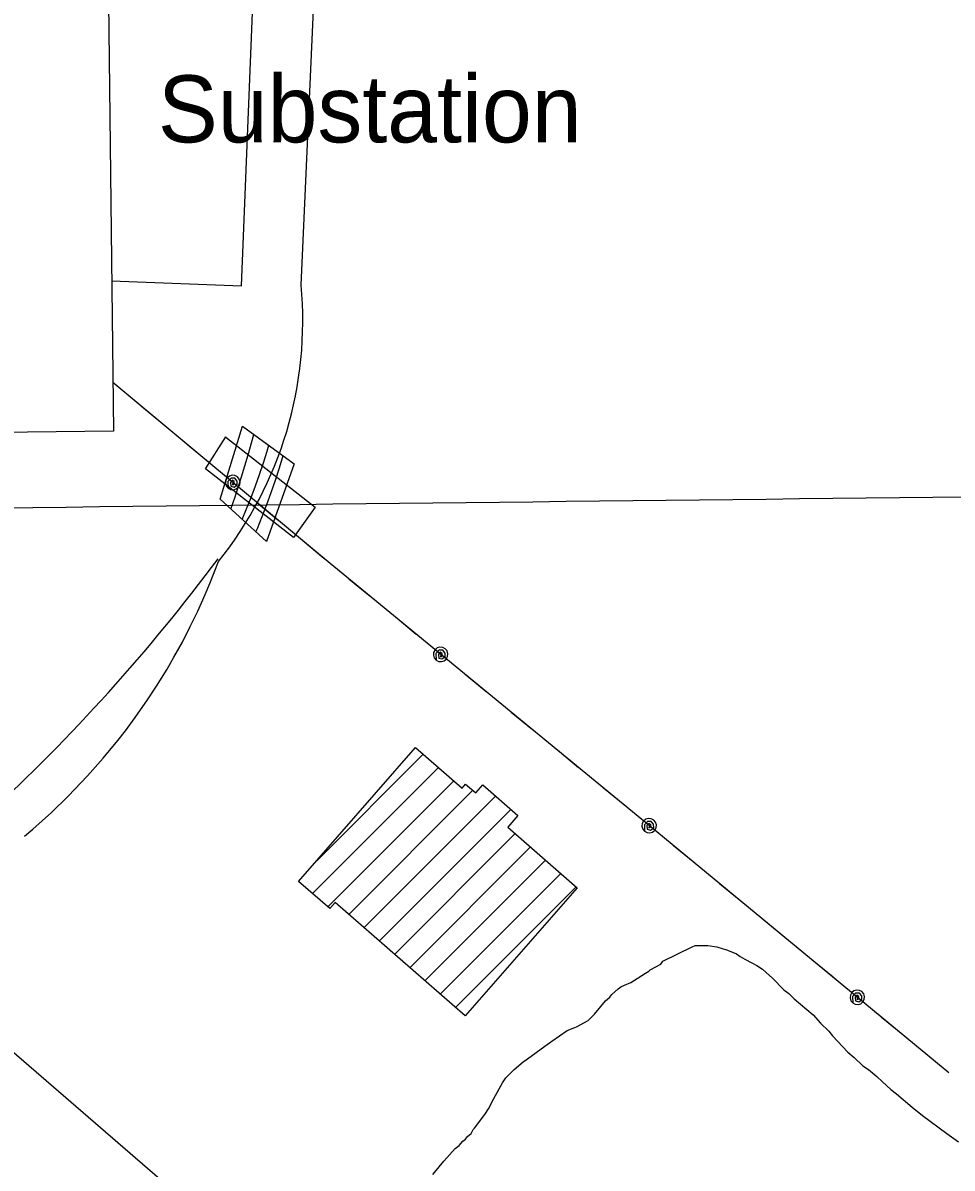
# Model space of a CAD drawing. Extents: x 3683402 to 3721514, y 487807 to 513565.
# Drawn here: x 3696746 to 3697896, y 504630 to 506048 of the extents above; entities that cross this region are included whole.
import ezdxf

# ---------------------------------------------------------------- set-up
doc = ezdxf.new("R2010")
doc.units = 0
for name, color, linetype in [('V-ANNO-SYMB', 7, 'Continuous'), ('V-BLDG-OTLN', 7, 'Continuous'), ('V-BRDG-OTLN', 7, 'Continuous'), ('V-GRID-MAJR', 7, 'Continuous'), ('V-RAIL-TRAK', 7, 'Continuous'), ('V-ROAD-CNTR', 7, 'Continuous'), ('V-SITE-OTLN', 7, 'Continuous'), ('V-SITE-OTLN-IDEN', 7, 'Continuous'), ('V-SITE-VEGE', 7, 'Continuous'), ('V-TOPO-SHOR', 7, 'Continuous'), ('V-UTIL-LINE', 7, 'Continuous')]:
    doc.layers.add(name, color=color, linetype=linetype)

msp = doc.modelspace()

# ---------------------------------------------------------------- linework, layer by layer
at = {"layer": 'V-ANNO-SYMB'}
msp.add_lwpolyline([(3687900.3, 511066.8), (3696792.8, 511170.1), (3696858.2, 505541.9), (3687965.7, 505438.5)], close=True, dxfattribs=at)
at = {"layer": 'V-BLDG-OTLN'}
for p, q in [((3697109.9, 505010.2), (3697241.8, 505142.1)), ((3697104.6, 504969.6), (3697260.7, 505125.6)), ((3697123.5, 504953.1), (3697279.5, 505109.2)), ((3697149.5, 504943.8), (3697303.1, 505097.4)), ((3697168.4, 504927.3), (3697331.4, 505090.3)), ((3697187.2, 504910.8), (3697350.3, 505073.8)), ((3697206.1, 504894.3), (3697355.6, 505043.8)), ((3697225, 504877.8), (3697374.5, 505027.3)), ((3697243.9, 504861.4), (3697393.3, 505010.8)), ((3697262.8, 504844.9), (3697412.2, 504994.3)), ((3697281.6, 504828.4), (3697431.1, 504977.9))]:
    msp.add_line(p, q, dxfattribs=at)
msp.add_lwpolyline([(3697087.5, 504984.6), (3697232.3, 505150.4), (3697289.8, 505100.2), (3697294.2, 505105.2), (3697306.7, 505094.2), (3697315.5, 505104.2), (3697359, 505066.2), (3697346.4, 505051.8), (3697432.2, 504976.8), (3697293.6, 504818), (3697132.6, 504958.5), (3697126, 504950.9)], close=True, dxfattribs=at)
at = {"layer": 'V-BRDG-OTLN'}
msp.add_lwpolyline([(3697018, 505548.4), (3697082.1, 505501.7), (3697047.6, 505405.5), (3696990.3, 505457.8)], close=True, dxfattribs=at)
for points in [[(3697003.5, 505445.7), (3697003.9, 505446.9), (3697007.6, 505457.3), (3697008, 505458.4), (3697016.8, 505485.5), (3697025.1, 505512.7), (3697032.3, 505537.8)], [(3697017.6, 505432.8), (3697023.1, 505446), (3697028.7, 505460.1), (3697034.1, 505474.3), (3697039.2, 505488.6), (3697044, 505502.9), (3697048.6, 505517.4), (3697050.8, 505524.7)], [(3697034.7, 505417.3), (3697036.5, 505421.5), (3697042.5, 505436.3), (3697048.2, 505451.3), (3697053.6, 505466.3), (3697058.8, 505481.4), (3697063.7, 505496.6), (3697068.3, 505511.9)]]:
    msp.add_lwpolyline(points, dxfattribs=at)
at = {"layer": 'V-GRID-MAJR'}
msp.add_spline([(3687515.9, 505342.9), (3692797.3, 505402.5), (3698078.7, 505462.8), (3703360, 505523.8), (3708641.3, 505585.7), (3713922.7, 505648.3), (3719204, 505711.6)], degree=3, dxfattribs=at)
at = {"layer": 'V-RAIL-TRAK'}
msp.add_lwpolyline([(3695859.4, 505530.3), (3700214.8, 501761.3)], dxfattribs=at)
at = {"layer": 'V-ROAD-CNTR'}
for points in [[(3697090.6, 505722.8), (3697350.6, 511526.5)], [(3696748.1, 505040.6), (3696758.5, 505049.3), (3696781.7, 505070.1), (3696802.2, 505090), (3696826.4, 505115.3), (3696845.8, 505137.2), (3696863.8, 505159.1), (3696873.1, 505171.1), (3696885.2, 505187.4), (3696900.5, 505209.4), (3696911.7, 505226.4), (3696924.7, 505247.5), (3696933.2, 505262.2), (3696943.6, 505281), (3696953.5, 505300.2), (3696962.6, 505319), (3696972, 505339.9), (3696977.7, 505353.5), (3696988.3, 505380.6)]]:
    msp.add_lwpolyline(points, dxfattribs=at)
for centre, radius, start, end in [((3696617.3, 505677.9), 475.4, 321.2947, 5.4162), ((3695145, 506757.4), 2298.3, 312.6365, 323.3078)]:
    msp.add_arc(centre, radius, start, end, dxfattribs=at)
at = {"layer": 'V-SITE-OTLN'}
for points in [[(3697016.9, 505721.9), (3697034, 506153), (3696880, 506159.2)], [(3696856.1, 505728.3), (3697016.9, 505721.9)]]:
    msp.add_lwpolyline(points, dxfattribs=at)
at = {"layer": 'V-SITE-VEGE'}
for points in [[(3697538.3, 504885.9), (3697574.6, 504903.8), (3697578.5, 504905.3), (3697594.2, 504905.2), (3697605.2, 504903.6), (3697613.1, 504901.2), (3697616.2, 504900.4), (3697629.6, 504894.8), (3697634.2, 504891.6), (3697639.7, 504888.5), (3697648.4, 504883.7), (3697654.6, 504880.5), (3697661.7, 504875.8), (3697666.4, 504871.8), (3697674.2, 504864.7), (3697688.3, 504850.4), (3697694.5, 504845.7), (3697700.8, 504839.4), (3697724.3, 504819.6), (3697733.6, 504809.3), (3697743.8, 504799), (3697748.5, 504793.5), (3697767.2, 504773), (3697775.1, 504766.6), (3697786, 504756.4), (3697793.1, 504751.6), (3697803.2, 504742.9), (3697810.3, 504736.6), (3697820.4, 504727.1), (3697827.5, 504721.5), (3697847, 504704.9), (3697859.6, 504694.6), (3697890.1, 504672.4), (3697904.2, 504662.1)], [(3697253.8, 504621.8), (3697261.7, 504631.2), (3697267.3, 504638.2), (3697281.5, 504653.8), (3697286.2, 504657.7), (3697291, 504663.2), (3697294.2, 504665.6), (3697296.5, 504668.7), (3697301.3, 504672.6), (3697303.7, 504677.3), (3697305.2, 504678.9), (3697317.9, 504696.1), (3697322.7, 504703.1), (3697329, 504715.7), (3697340.1, 504735.3), (3697344.1, 504741.5), (3697354.4, 504751.7), (3697365.4, 504761.1), (3697371, 504765), (3697392.3, 504780.6), (3697401, 504786.8), (3697419.9, 504800.1), (3697429.4, 504803.9), (3697431.7, 504804.7), (3697445.9, 504812.5), (3697453.8, 504820.3), (3697461.7, 504829.7), (3697467.3, 504836.8), (3697472.8, 504841.4), (3697475.2, 504844.6), (3697483.1, 504851.6), (3697486.2, 504853.9), (3697491, 504856.3), (3697498.9, 504859.4), (3697502, 504861.7), (3697517, 504871.1), (3697520.9, 504873.4), (3697522.5, 504875), (3697535.9, 504882), (3697538.3, 504885.9)]]:
    msp.add_lwpolyline(points, dxfattribs=at)
at = {"layer": 'V-TOPO-SHOR'}
msp.add_lwpolyline([(3696997.6, 505534.5), (3697108.2, 505448.1), (3697081.2, 505410.6), (3696972.2, 505495.3), (3696997.3, 505535), (3696997.6, 505534.5)], dxfattribs=at)
at = {"layer": 'V-UTIL-LINE'}
for points in [[(3697892.5, 504747.6), (3697523.9, 505051.6), (3697119.4, 505383.8), (3696857.5, 505602.5)], [(3696862.5, 505598.4), (3696857.5, 505602.5)], [(3696919.3, 505550.9), (3696893.2, 505572.7)], [(3696976.1, 505503.5), (3696950, 505525.3)], [(3697006, 505478.5), (3697005.7, 505475.7), (3697007.8, 505476.8), (3697007.9, 505479.6), (3697005.5, 505481.2), (3697003.2, 505478.7), (3697003.5, 505474), (3697007.6, 505472.9), (3697011.6, 505475.6), (3697011.4, 505480.2), (3697008.7, 505483.8), (3697003.9, 505483.8), (3697000.1, 505479.8), (3697000.2, 505471.6), (3697003.3, 505469.9), (3697006.8, 505469.6), (3697010.2, 505470.5), (3697012.9, 505472.8), (3697014.6, 505475.8), (3697015, 505479.3), (3697014, 505482.7), (3697011.8, 505485.4), (3697008.7, 505487.1), (3697005.2, 505487.5), (3697001.8, 505486.5), (3696999.1, 505484.3), (3696997.4, 505481.2), (3696997, 505477.7), (3696998, 505474.3), (3697000.2, 505471.6)], [(3697062, 505431.7), (3697035.9, 505453.5)], [(3697118.8, 505384.3), (3697092.7, 505406.1)], [(3697176, 505337.3), (3697149.8, 505358.9)], [(3697233.2, 505290.4), (3697206.9, 505312)], [(3697263.4, 505265.6), (3697263.1, 505262.8), (3697265.1, 505263.9), (3697265.3, 505266.7), (3697262.8, 505268.3), (3697260.6, 505265.7), (3697260.9, 505261.1), (3697265, 505260), (3697269, 505262.8), (3697268.8, 505267.4), (3697266, 505270.9), (3697261.2, 505270.9), (3697257.5, 505266.8), (3697257.6, 505258.7), (3697260.7, 505257), (3697264.2, 505256.7), (3697267.6, 505257.7), (3697270.3, 505259.9), (3697272, 505263), (3697272.3, 505266.5), (3697271.3, 505269.9), (3697269.1, 505272.6), (3697266, 505274.2), (3697262.5, 505274.6), (3697259.1, 505273.6), (3697256.4, 505271.3), (3697254.7, 505268.2), (3697254.4, 505264.7), (3697255.4, 505261.4), (3697257.6, 505258.7)], [(3697319.8, 505219.3), (3697293.5, 505240.9)], [(3697376.9, 505172.3), (3697350.7, 505193.9)], [(3697434.1, 505125.4), (3697407.9, 505146.9)], [(3697491.3, 505078.4), (3697465, 505100)], [(3697521.5, 505053.6), (3697521.2, 505050.8), (3697523.2, 505051.9), (3697523.4, 505054.7), (3697520.9, 505056.3), (3697518.7, 505053.8), (3697519, 505049.1), (3697523.1, 505048), (3697527.1, 505050.8), (3697526.9, 505055.4), (3697524.1, 505058.9), (3697519.3, 505058.9), (3697515.6, 505054.8), (3697515.7, 505046.7), (3697518.8, 505045), (3697522.3, 505044.7), (3697525.7, 505045.7), (3697528.4, 505047.9), (3697530.1, 505051), (3697530.4, 505054.5), (3697529.4, 505057.9), (3697527.2, 505060.6), (3697524.1, 505062.2), (3697520.6, 505062.6), (3697517.2, 505061.6), (3697514.5, 505059.3), (3697512.8, 505056.3), (3697512.5, 505052.8), (3697513.5, 505049.4), (3697515.7, 505046.7)], [(3697577.8, 505007.2), (3697551.5, 505028.8)], [(3697634.9, 504960.1), (3697608.6, 504981.7)], [(3697692, 504913), (3697665.7, 504934.7)], [(3697749.1, 504866), (3697722.8, 504887.6)], [(3697779.1, 504841.1), (3697778.9, 504838.3), (3697780.9, 504839.4), (3697781.1, 504842.2), (3697778.6, 504843.8), (3697776.3, 504841.3), (3697776.7, 504836.6), (3697780.8, 504835.5), (3697784.8, 504838.3), (3697784.6, 504842.9), (3697781.8, 504846.4), (3697777, 504846.4), (3697773.2, 504842.3), (3697773.4, 504834.2), (3697776.5, 504832.5), (3697780, 504832.2), (3697783.4, 504833.2), (3697786.1, 504835.4), (3697787.7, 504838.5), (3697788.1, 504842), (3697787.1, 504845.4), (3697784.9, 504848.1), (3697781.8, 504849.7), (3697778.3, 504850.1), (3697774.9, 504849.1), (3697772.2, 504846.9), (3697770.5, 504843.8), (3697770.2, 504840.3), (3697771.2, 504836.9), (3697773.4, 504834.2)], [(3697835.5, 504794.7), (3697809.2, 504816.3)], [(3697892.5, 504747.6), (3697866.3, 504769.2)]]:
    msp.add_lwpolyline(points, dxfattribs=at)

# ---------------------------------------------------------------- texts
at = {"layer": 'V-SITE-OTLN-IDEN'}
msp.add_text('Substation', height=83, dxfattribs=at).set_placement((3696913.4, 505899.6))

doc.saveas('drawing.dxf')
